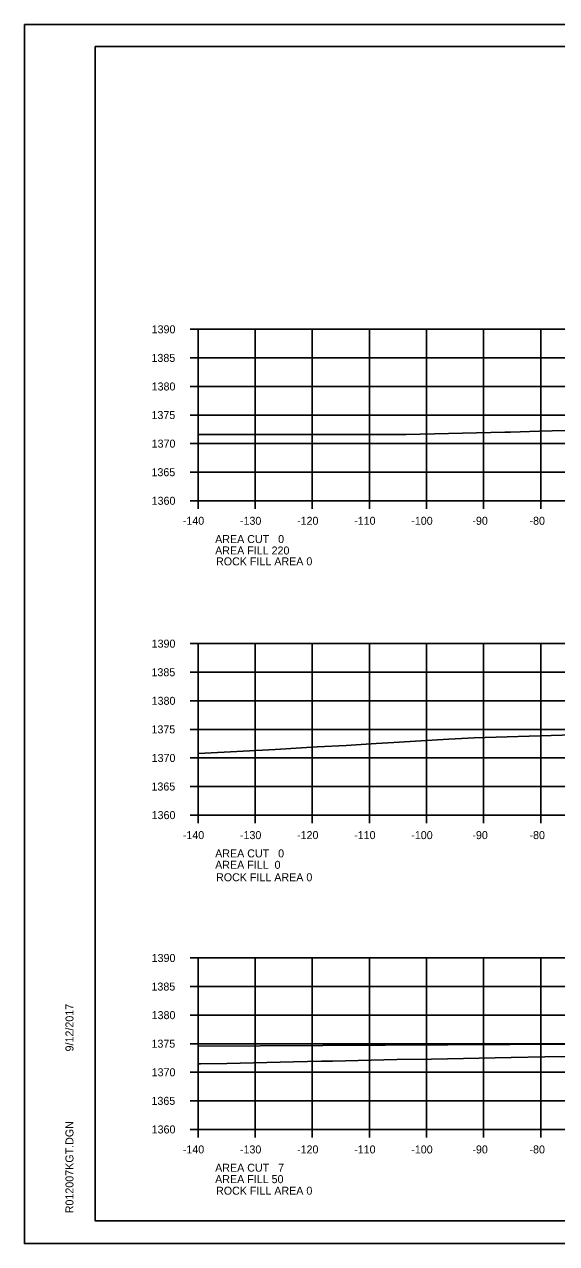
# Model space of a CAD drawing. Extents: x 1374311 to 1383814, y 384102 to 406278.
# Drawn here: x 1382469.7 to 1382562.9, y 403505 to 403718.4 of the extents above; entities that cross this region are included whole.
import ezdxf

# ---------------------------------------------------------------- set-up
doc = ezdxf.new("R2010")
doc.units = 0
for name, color, linetype in [('R_Axis', 7, 'Continuous'), ('R_Axis Annot', 7, 'Continuous'), ('R_Border', 7, 'Continuous'), ('R_Exist Surface', 7, 'Continuous'), ('R_Fin Surface', 7, 'Continuous'), ('R_Grid', 7, 'Continuous'), ('R_No Plot', 7, 'Continuous'), ('R_Water', 7, 'Continuous')]:
    doc.layers.add(name, color=color, linetype=linetype)

msp = doc.modelspace()

# ---------------------------------------------------------------- linework, layer by layer
at = {"layer": 'R_Axis'}
for p, q in [((1382498.67, 403665.02), (1382500.07, 403665.02)), ((1382500.07, 403635.02), (1382500.07, 403665.02)), ((1382498.67, 403660.02), (1382500.07, 403660.02)), ((1382498.67, 403655.02), (1382500.07, 403655.02)), ((1382498.67, 403650.02), (1382500.07, 403650.02)), ((1382498.67, 403645.02), (1382500.07, 403645.02)), ((1382498.67, 403640.02), (1382500.07, 403640.02)), ((1382498.67, 403635.02), (1382500.07, 403635.02)), ((1382500.07, 403635.02), (1382780.07, 403635.02)), ((1382500.07, 403633.62), (1382500.07, 403635.02)), ((1382510.07, 403633.62), (1382510.07, 403635.02)), ((1382520.07, 403633.62), (1382520.07, 403635.02)), ((1382530.07, 403633.62), (1382530.07, 403635.02)), ((1382540.07, 403633.62), (1382540.07, 403635.02)), ((1382550.07, 403633.62), (1382550.07, 403635.02)), ((1382560.07, 403633.62), (1382560.07, 403635.02)), ((1382498.67, 403610.02), (1382500.07, 403610.02)), ((1382500.07, 403580.02), (1382500.07, 403610.02)), ((1382498.67, 403605.02), (1382500.07, 403605.02)), ((1382498.67, 403600.02), (1382500.07, 403600.02)), ((1382498.67, 403595.02), (1382500.07, 403595.02)), ((1382498.67, 403590.02), (1382500.07, 403590.02)), ((1382498.67, 403585.02), (1382500.07, 403585.02)), ((1382498.67, 403580.02), (1382500.07, 403580.02)), ((1382500.07, 403580.02), (1382780.07, 403580.02)), ((1382500.07, 403578.62), (1382500.07, 403580.02)), ((1382510.07, 403578.62), (1382510.07, 403580.02)), ((1382520.07, 403578.62), (1382520.07, 403580.02)), ((1382530.07, 403578.62), (1382530.07, 403580.02)), ((1382540.07, 403578.62), (1382540.07, 403580.02)), ((1382550.07, 403578.62), (1382550.07, 403580.02)), ((1382560.07, 403578.62), (1382560.07, 403580.02)), ((1382498.67, 403555.02), (1382500.07, 403555.02)), ((1382500.07, 403525.02), (1382500.07, 403555.02)), ((1382498.67, 403550.02), (1382500.07, 403550.02)), ((1382498.67, 403545.02), (1382500.07, 403545.02)), ((1382498.67, 403540.02), (1382500.07, 403540.02)), ((1382498.67, 403535.02), (1382500.07, 403535.02)), ((1382498.67, 403530.02), (1382500.07, 403530.02)), ((1382498.67, 403525.02), (1382500.07, 403525.02)), ((1382500.07, 403525.02), (1382780.07, 403525.02)), ((1382500.07, 403523.62), (1382500.07, 403525.02)), ((1382510.07, 403523.62), (1382510.07, 403525.02)), ((1382520.07, 403523.62), (1382520.07, 403525.02)), ((1382530.07, 403523.62), (1382530.07, 403525.02)), ((1382540.07, 403523.62), (1382540.07, 403525.02)), ((1382550.07, 403523.62), (1382550.07, 403525.02)), ((1382560.07, 403523.62), (1382560.07, 403525.02))]:
    msp.add_line(p, q, dxfattribs=at)
at = {"layer": 'R_Border'}
for p, q in [((1382482.07, 403714.48), (1382798.25, 403714.48)), ((1382482.07, 403509.02), (1382482.07, 403714.48)), ((1382482.07, 403509.02), (1382482.07, 403509.02)), ((1382798.25, 403509.02), (1382482.07, 403509.02))]:
    msp.add_line(p, q, dxfattribs=at)
at = {"layer": 'R_Exist Surface'}
for p, q in [((1382500.1, 403536.75), (1382500.07, 403536.75)), ((1382500.1, 403533.79), (1382500.07, 403533.79))]:
    msp.add_line(p, q, dxfattribs=at)
for points in [[(1382500.07, 403646.59), (1382503.43, 403646.59), (1382511.81, 403646.6), (1382520.43, 403646.59), (1382531.52, 403646.61), (1382536.53, 403646.62), (1382553.78, 403647.04), (1382554.8, 403647.05), (1382559.83, 403647.19), (1382573.47, 403647.55)], [(1382500.07, 403590.82), (1382501.28, 403590.87), (1382513.6, 403591.52), (1382520.94, 403591.94), (1382526.04, 403592.21), (1382531.28, 403592.52), (1382534.36, 403592.72), (1382539.07, 403593), (1382544.01, 403593.3), (1382548.42, 403593.55)], [(1382500.07, 403536.47), (1382500.53, 403536.48), (1382505.1, 403536.58), (1382516.81, 403536.84), (1382521.72, 403536.94), (1382523.63, 403536.97), (1382534.9, 403537.23), (1382540.93, 403537.34), (1382554.92, 403537.61), (1382560.81, 403537.7), (1382565.15, 403537.77)]]:
    msp.add_lwpolyline(points, dxfattribs=at)
at = {"layer": 'R_Fin Surface'}
for points in [[(1382548.42, 403593.55), (1382608.07, 403595.32), (1382608.07, 403595.32), (1382608.07, 403595.32), (1382640.07, 403595.96), (1382640.07, 403595.96), (1382729.81, 403594.16)], [(1382500.06, 403539.56), (1382565.69, 403539.92), (1382565.68, 403540.42), (1382606.56, 403540.42), (1382606.56, 403540.42), (1382607.06, 403540.42), (1382607.06, 403540.42), (1382607.07, 403539.92), (1382608.07, 403539.94), (1382608.07, 403539.94), (1382608.07, 403539.94), (1382640.07, 403540.58), (1382640.07, 403540.58), (1382680.52, 403539.77)]]:
    msp.add_lwpolyline(points, dxfattribs=at)
at = {"layer": 'R_Grid'}
for p, q in [((1382500.07, 403665.02), (1382780.07, 403665.02)), ((1382500.07, 403635.02), (1382500.07, 403665.02)), ((1382510.07, 403635.02), (1382510.07, 403665.02)), ((1382520.07, 403635.02), (1382520.07, 403665.02)), ((1382530.07, 403635.02), (1382530.07, 403665.02)), ((1382540.07, 403635.02), (1382540.07, 403665.02)), ((1382550.07, 403635.02), (1382550.07, 403665.02)), ((1382560.07, 403635.02), (1382560.07, 403665.02)), ((1382500.07, 403660.02), (1382780.07, 403660.02)), ((1382500.07, 403655.02), (1382780.07, 403655.02)), ((1382500.07, 403650.02), (1382780.07, 403650.02)), ((1382500.07, 403645.02), (1382780.07, 403645.02)), ((1382500.07, 403640.02), (1382780.07, 403640.02)), ((1382500.07, 403635.02), (1382780.07, 403635.02)), ((1382500.07, 403610.02), (1382780.07, 403610.02)), ((1382500.07, 403580.02), (1382500.07, 403610.02)), ((1382500.07, 403610.02), (1382780.07, 403610.02)), ((1382500.07, 403580.02), (1382500.07, 403610.02)), ((1382510.07, 403580.02), (1382510.07, 403610.02)), ((1382510.07, 403580.02), (1382510.07, 403610.02)), ((1382520.07, 403580.02), (1382520.07, 403610.02)), ((1382520.07, 403580.02), (1382520.07, 403610.02)), ((1382530.07, 403580.02), (1382530.07, 403610.02)), ((1382530.07, 403580.02), (1382530.07, 403610.02)), ((1382540.07, 403580.02), (1382540.07, 403610.02)), ((1382540.07, 403580.02), (1382540.07, 403610.02)), ((1382550.07, 403580.02), (1382550.07, 403610.02)), ((1382550.07, 403580.02), (1382550.07, 403610.02)), ((1382560.07, 403580.02), (1382560.07, 403610.02)), ((1382560.07, 403580.02), (1382560.07, 403610.02)), ((1382500.07, 403605.02), (1382780.07, 403605.02)), ((1382500.07, 403605.02), (1382780.07, 403605.02)), ((1382500.07, 403600.02), (1382780.07, 403600.02)), ((1382500.07, 403600.02), (1382780.07, 403600.02)), ((1382500.07, 403595.02), (1382780.07, 403595.02)), ((1382500.07, 403595.02), (1382780.07, 403595.02)), ((1382500.07, 403590.02), (1382780.07, 403590.02)), ((1382500.07, 403590.02), (1382780.07, 403590.02)), ((1382500.07, 403585.02), (1382780.07, 403585.02)), ((1382500.07, 403585.02), (1382780.07, 403585.02)), ((1382500.07, 403580.02), (1382780.07, 403580.02)), ((1382500.07, 403580.02), (1382780.07, 403580.02)), ((1382500.07, 403555.02), (1382780.07, 403555.02)), ((1382500.07, 403525.02), (1382500.07, 403555.02)), ((1382510.07, 403525.02), (1382510.07, 403555.02)), ((1382520.07, 403525.02), (1382520.07, 403555.02)), ((1382530.07, 403525.02), (1382530.07, 403555.02)), ((1382540.07, 403525.02), (1382540.07, 403555.02)), ((1382550.07, 403525.02), (1382550.07, 403555.02)), ((1382560.07, 403525.02), (1382560.07, 403555.02)), ((1382500.07, 403550.02), (1382780.07, 403550.02)), ((1382500.07, 403545.02), (1382780.07, 403545.02)), ((1382500.07, 403540.02), (1382780.07, 403540.02)), ((1382500.07, 403535.02), (1382780.07, 403535.02)), ((1382500.07, 403530.02), (1382780.07, 403530.02)), ((1382500.07, 403525.02), (1382780.07, 403525.02))]:
    msp.add_line(p, q, dxfattribs=at)
at = {"layer": 'R_No Plot'}
for p, q in [((1382469.67, 403718.38), (1382803, 403718.38)), ((1382469.67, 403505.04), (1382803, 403505.04))]:
    msp.add_line(p, q, dxfattribs=at)
for points in [[(1382469.66, 403718.38), (1382803, 403718.38), (1382803, 403505.04), (1382469.66, 403505.04)], [(1382715.99, 403714.48), (1382715.99, 403704.6), (1382751.72, 403704.6), (1382751.72, 403701.68), (1382774.92, 403701.68), (1382774.92, 403677.35), (1382798.25, 403677.35), (1382798.25, 403509.02), (1382482.07, 403509.02), (1382482.07, 403714.48)]]:
    msp.add_lwpolyline(points, close=True, dxfattribs=at)
at = {"layer": 'R_Water'}
for p, q in [((1382500.1, 403536.52), (1382500.07, 403536.52)), ((1382500.1, 403534.02), (1382500.07, 403534.02))]:
    msp.add_line(p, q, dxfattribs=at)

# ---------------------------------------------------------------- texts
at = {"layer": 'R_Axis Annot'}
for s, p in [('1390', (1382491.95, 403664.32)), ('1385', (1382491.92, 403659.32)), ('1380', (1382491.95, 403654.32)), ('1375', (1382491.92, 403649.32)), ('1370', (1382491.95, 403644.32)), ('1365', (1382491.92, 403639.32)), ('1360', (1382491.95, 403634.32)), ('-140', (1382497.41, 403630.82)), ('-130', (1382507.41, 403630.82)), ('-120', (1382517.41, 403630.82)), ('-110', (1382527.41, 403630.82)), ('-100', (1382537.41, 403630.82)), ('-90', (1382548.11, 403630.82)), ('-80', (1382558.11, 403630.82)), ('AREA CUT   0', (1382503.07, 403627.62)), ('AREA FILL 220', (1382503.07, 403625.62)), ('1390', (1382491.95, 403609.32)), ('1385', (1382491.92, 403604.32)), ('1380', (1382491.95, 403599.32)), ('1375', (1382491.92, 403594.32)), ('1370', (1382491.95, 403589.32)), ('1365', (1382491.92, 403584.32)), ('1360', (1382491.95, 403579.32)), ('-140', (1382497.41, 403575.82)), ('-130', (1382507.41, 403575.82)), ('-120', (1382517.41, 403575.82)), ('-110', (1382527.41, 403575.82)), ('-100', (1382537.41, 403575.82)), ('-90', (1382548.11, 403575.82)), ('-80', (1382558.11, 403575.82)), ('AREA CUT   0', (1382503.07, 403572.62)), ('AREA FILL  0', (1382503.07, 403570.62)), ('1390', (1382491.95, 403554.32)), ('1385', (1382491.92, 403549.32)), ('1380', (1382491.95, 403544.32)), ('1375', (1382491.92, 403539.32)), ('1370', (1382491.95, 403534.32)), ('1365', (1382491.92, 403529.32)), ('1360', (1382491.95, 403524.32)), ('-140', (1382497.41, 403520.82)), ('-130', (1382507.41, 403520.82)), ('-120', (1382517.41, 403520.82)), ('-110', (1382527.41, 403520.82)), ('-100', (1382537.41, 403520.82)), ('-90', (1382548.11, 403520.82)), ('-80', (1382558.11, 403520.82)), ('AREA CUT   7', (1382503.07, 403517.62)), ('AREA FILL 50', (1382503.07, 403515.62))]:
    msp.add_text(s, height=1.4, dxfattribs=at).set_placement(p)
at = {"layer": 'R_Border'}
for s, p in [('9/12/2017', (1382478.26, 403538.67)), ('R012007KGT.DGN', (1382478.26, 403510.35))]:
    msp.add_text(s, height=1.4, rotation=90, dxfattribs=at).set_placement(p)
at = {"layer": 'R_Fin Surface'}
for p in [(1382503.23, 403623.72), (1382503.23, 403568.44), (1382503.23, 403513.6)]:
    msp.add_text('ROCK FILL AREA 0', height=1.4, dxfattribs=at).set_placement(p)

doc.saveas('drawing.dxf')
